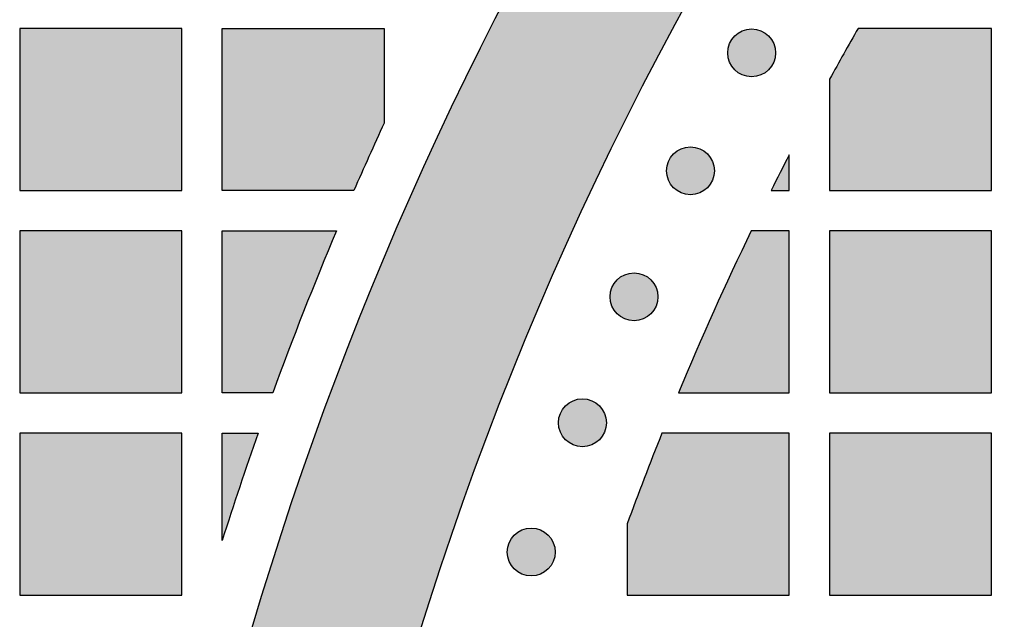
# Model space of a CAD drawing. Header units: millimetres. Extents: x -3873 to -97, y 912 to 4165.
# Tile 430 of 656: x -1923 to -1850, y 2983 to 3028. Entities that reach past the tile are written whole.
import ezdxf

# ---------------------------------------------------------------- set-up
doc = ezdxf.new("R2010")
doc.units = ezdxf.units.MM
doc.layers.add('pattern', color=7, linetype='Continuous', true_color=0x000000)

msp = doc.modelspace()

# ---------------------------------------------------------------- hatches: boundary and pattern name
at = {"layer": 'pattern'}
for points in [[(-1850.065, 3064.476), (-1851.394, 3064.306), (-1852.722, 3064.098), (-1854.047, 3063.853), (-1855.367, 3063.57), (-1856.681, 3063.249), (-1857.986, 3062.89), (-1859.282, 3062.495), (-1860.567, 3062.063), (-1861.839, 3061.595), (-1863.096, 3061.091), (-1864.338, 3060.552), (-1865.563, 3059.979), (-1866.769, 3059.373), (-1867.955, 3058.734), (-1869.12, 3058.063), (-1870.263, 3057.363), (-1872.956, 3053.373), (-1875.583, 3049.325), (-1878.141, 3045.218), (-1880.628, 3041.056), (-1883.043, 3036.84), (-1885.383, 3032.571), (-1887.648, 3028.252), (-1889.835, 3023.885), (-1891.943, 3019.472), (-1893.971, 3015.014), (-1895.918, 3010.515), (-1897.781, 3005.976), (-1899.561, 3001.4), (-1901.255, 2996.789), (-1902.863, 2992.145), (-1904.384, 2987.471), (-1905.817, 2982.77), (-1907.161, 2978.043), (-1908.417, 2973.293), (-1909.582, 2968.523), (-1910.657, 2963.736), (-1911.641, 2958.934), (-1912.535, 2954.119), (-1913.337, 2949.294), (-1914.049, 2944.462), (-1914.669, 2939.625), (-1915.198, 2934.786), (-1915.637, 2929.947), (-1915.985, 2925.11), (-1916.243, 2920.28), (-1916.412, 2915.456), (-1916.492, 2910.644), (-1904.491, 2910.644), (-1904.4, 2915.75), (-1904.203, 2920.871), (-1903.9, 2926.002), (-1903.491, 2931.139), (-1902.974, 2936.281), (-1902.35, 2941.423), (-1901.617, 2946.562), (-1900.777, 2951.695), (-1899.828, 2956.818), (-1898.771, 2961.928), (-1897.605, 2967.022), (-1896.332, 2972.096), (-1894.953, 2977.146), (-1893.466, 2982.17), (-1891.874, 2987.163), (-1890.178, 2992.124), (-1888.377, 2997.047), (-1886.475, 3001.931), (-1884.471, 3006.772), (-1882.368, 3011.566), (-1880.167, 3016.311), (-1877.869, 3021.004), (-1875.478, 3025.642), (-1872.993, 3030.222), (-1870.419, 3034.742), (-1867.757, 3039.198), (-1865.008, 3043.589), (-1862.177, 3047.911), (-1859.264, 3052.163), (-1856.272, 3056.343), (-1853.205, 3060.448)], [(-1923.002, 3015.242), (-1911.002, 3015.242), (-1911.002, 3027.242), (-1923.002, 3027.242)], [(-1896.002, 3020.228), (-1898.242, 3015.242), (-1908.002, 3015.242), (-1908.002, 3027.242), (-1896.002, 3027.242)], [(-1867.527, 3026.686), (-1867.555, 3026.714), (-1867.584, 3026.741), (-1867.614, 3026.768), (-1867.644, 3026.794), (-1867.676, 3026.82), (-1867.708, 3026.845), (-1867.742, 3026.87), (-1867.776, 3026.894), (-1867.811, 3026.917), (-1867.846, 3026.94), (-1867.883, 3026.962), (-1867.92, 3026.983), (-1867.958, 3027.004), (-1867.997, 3027.023), (-1868.036, 3027.042), (-1868.076, 3027.06), (-1868.117, 3027.077), (-1868.159, 3027.093), (-1868.2, 3027.108), (-1868.243, 3027.122), (-1868.286, 3027.135), (-1868.329, 3027.147), (-1868.373, 3027.158), (-1868.418, 3027.168), (-1868.462, 3027.177), (-1868.507, 3027.185), (-1868.552, 3027.191), (-1868.598, 3027.196), (-1868.644, 3027.201), (-1868.689, 3027.204), (-1868.735, 3027.205), (-1868.781, 3027.206), (-1868.827, 3027.205), (-1868.873, 3027.204), (-1868.919, 3027.201), (-1868.964, 3027.196), (-1869.01, 3027.191), (-1869.055, 3027.185), (-1869.1, 3027.177), (-1869.145, 3027.168), (-1869.189, 3027.158), (-1869.233, 3027.147), (-1869.276, 3027.135), (-1869.319, 3027.122), (-1869.362, 3027.108), (-1869.404, 3027.093), (-1869.445, 3027.077), (-1869.486, 3027.06), (-1869.526, 3027.042), (-1869.565, 3027.023), (-1869.604, 3027.004), (-1869.642, 3026.983), (-1869.679, 3026.962), (-1869.716, 3026.94), (-1869.752, 3026.917), (-1869.787, 3026.894), (-1869.821, 3026.87), (-1869.854, 3026.845), (-1869.886, 3026.82), (-1869.918, 3026.794), (-1869.949, 3026.768), (-1869.979, 3026.741), (-1870.008, 3026.714), (-1870.036, 3026.686), (-1870.063, 3026.658), (-1870.09, 3026.629), (-1870.117, 3026.599), (-1870.143, 3026.568), (-1870.169, 3026.537), (-1870.194, 3026.504), (-1870.219, 3026.471), (-1870.243, 3026.437), (-1870.267, 3026.402), (-1870.289, 3026.366), (-1870.311, 3026.33), (-1870.333, 3026.293), (-1870.353, 3026.255), (-1870.373, 3026.216), (-1870.392, 3026.176), (-1870.41, 3026.136), (-1870.427, 3026.096), (-1870.443, 3026.054), (-1870.458, 3026.012), (-1870.472, 3025.97), (-1870.485, 3025.927), (-1870.497, 3025.883), (-1870.508, 3025.84), (-1870.518, 3025.795), (-1870.527, 3025.751), (-1870.534, 3025.706), (-1870.541, 3025.66), (-1870.546, 3025.615), (-1870.55, 3025.569), (-1870.553, 3025.523), (-1870.555, 3025.478), (-1870.555, 3025.432), (-1870.555, 3025.386), (-1870.553, 3025.34), (-1870.55, 3025.294), (-1870.546, 3025.248), (-1870.541, 3025.203), (-1870.534, 3025.158), (-1870.527, 3025.113), (-1870.518, 3025.068), (-1870.508, 3025.024), (-1870.497, 3024.98), (-1870.485, 3024.936), (-1870.472, 3024.893), (-1870.458, 3024.851), (-1870.443, 3024.809), (-1870.427, 3024.768), (-1870.41, 3024.727), (-1870.392, 3024.687), (-1870.373, 3024.647), (-1870.353, 3024.609), (-1870.333, 3024.571), (-1870.311, 3024.533), (-1870.289, 3024.497), (-1870.267, 3024.461), (-1870.243, 3024.426), (-1870.219, 3024.392), (-1870.194, 3024.359), (-1870.169, 3024.326), (-1870.143, 3024.295), (-1870.117, 3024.264), (-1870.09, 3024.234), (-1870.063, 3024.205), (-1870.036, 3024.177), (-1870.008, 3024.15), (-1869.979, 3024.122), (-1869.949, 3024.096), (-1869.918, 3024.069), (-1869.886, 3024.044), (-1869.854, 3024.018), (-1869.821, 3023.994), (-1869.787, 3023.97), (-1869.752, 3023.946), (-1869.716, 3023.924), (-1869.679, 3023.902), (-1869.642, 3023.88), (-1869.604, 3023.86), (-1869.565, 3023.84), (-1869.526, 3023.821), (-1869.486, 3023.803), (-1869.445, 3023.786), (-1869.404, 3023.77), (-1869.362, 3023.755), (-1869.319, 3023.741), (-1869.276, 3023.728), (-1869.233, 3023.716), (-1869.189, 3023.705), (-1869.145, 3023.695), (-1869.1, 3023.686), (-1869.055, 3023.679), (-1869.01, 3023.672), (-1868.964, 3023.667), (-1868.919, 3023.663), (-1868.873, 3023.66), (-1868.827, 3023.658), (-1868.781, 3023.657), (-1868.735, 3023.658), (-1868.689, 3023.66), (-1868.644, 3023.663), (-1868.598, 3023.667), (-1868.552, 3023.672), (-1868.507, 3023.679), (-1868.462, 3023.686), (-1868.418, 3023.695), (-1868.373, 3023.705), (-1868.329, 3023.716), (-1868.286, 3023.728), (-1868.243, 3023.741), (-1868.2, 3023.755), (-1868.159, 3023.77), (-1868.117, 3023.786), (-1868.076, 3023.803), (-1868.036, 3023.821), (-1867.997, 3023.84), (-1867.958, 3023.86), (-1867.92, 3023.88), (-1867.883, 3023.902), (-1867.846, 3023.924), (-1867.811, 3023.946), (-1867.776, 3023.97), (-1867.742, 3023.994), (-1867.708, 3024.018), (-1867.676, 3024.044), (-1867.644, 3024.069), (-1867.614, 3024.096), (-1867.584, 3024.122), (-1867.555, 3024.15), (-1867.527, 3024.177), (-1867.499, 3024.205), (-1867.472, 3024.234), (-1867.445, 3024.264), (-1867.419, 3024.295), (-1867.393, 3024.326), (-1867.368, 3024.359), (-1867.343, 3024.392), (-1867.319, 3024.426), (-1867.296, 3024.461), (-1867.273, 3024.497), (-1867.251, 3024.533), (-1867.23, 3024.571), (-1867.209, 3024.609), (-1867.19, 3024.647), (-1867.171, 3024.687), (-1867.153, 3024.727), (-1867.136, 3024.768), (-1867.12, 3024.809), (-1867.105, 3024.851), (-1867.09, 3024.893), (-1867.077, 3024.936), (-1867.065, 3024.98), (-1867.054, 3025.024), (-1867.045, 3025.068), (-1867.036, 3025.113), (-1867.028, 3025.158), (-1867.022, 3025.203), (-1867.016, 3025.248), (-1867.012, 3025.294), (-1867.009, 3025.34), (-1867.007, 3025.386), (-1867.007, 3025.432), (-1867.007, 3025.478), (-1867.009, 3025.523), (-1867.012, 3025.569), (-1867.016, 3025.615), (-1867.022, 3025.66), (-1867.028, 3025.706), (-1867.036, 3025.751), (-1867.045, 3025.795), (-1867.054, 3025.84), (-1867.065, 3025.883), (-1867.077, 3025.927), (-1867.09, 3025.97), (-1867.105, 3026.012), (-1867.12, 3026.054), (-1867.136, 3026.096), (-1867.153, 3026.136), (-1867.171, 3026.176), (-1867.19, 3026.216), (-1867.209, 3026.255), (-1867.23, 3026.293), (-1867.251, 3026.33), (-1867.273, 3026.366), (-1867.296, 3026.402), (-1867.319, 3026.437), (-1867.343, 3026.471), (-1867.368, 3026.504), (-1867.393, 3026.537), (-1867.419, 3026.568), (-1867.445, 3026.599), (-1867.472, 3026.629), (-1867.499, 3026.658)], [(-1863.002, 3023.493), (-1863.002, 3015.242), (-1851.002, 3015.242), (-1851.002, 3027.242), (-1860.895, 3027.242)], [(-1872.058, 3017.948), (-1872.086, 3017.976), (-1872.115, 3018.003), (-1872.145, 3018.03), (-1872.176, 3018.056), (-1872.208, 3018.082), (-1872.24, 3018.107), (-1872.273, 3018.132), (-1872.308, 3018.156), (-1872.342, 3018.179), (-1872.378, 3018.202), (-1872.415, 3018.224), (-1872.452, 3018.245), (-1872.49, 3018.266), (-1872.529, 3018.285), (-1872.568, 3018.304), (-1872.608, 3018.322), (-1872.649, 3018.339), (-1872.69, 3018.355), (-1872.732, 3018.37), (-1872.775, 3018.384), (-1872.818, 3018.398), (-1872.861, 3018.41), (-1872.905, 3018.421), (-1872.949, 3018.43), (-1872.994, 3018.439), (-1873.039, 3018.447), (-1873.084, 3018.453), (-1873.13, 3018.459), (-1873.175, 3018.463), (-1873.221, 3018.466), (-1873.267, 3018.467), (-1873.313, 3018.468), (-1873.359, 3018.467), (-1873.405, 3018.466), (-1873.451, 3018.463), (-1873.496, 3018.459), (-1873.542, 3018.453), (-1873.587, 3018.447), (-1873.632, 3018.439), (-1873.676, 3018.43), (-1873.721, 3018.421), (-1873.765, 3018.41), (-1873.808, 3018.398), (-1873.851, 3018.384), (-1873.894, 3018.37), (-1873.936, 3018.355), (-1873.977, 3018.339), (-1874.018, 3018.322), (-1874.058, 3018.304), (-1874.097, 3018.285), (-1874.136, 3018.266), (-1874.174, 3018.245), (-1874.211, 3018.224), (-1874.248, 3018.202), (-1874.283, 3018.179), (-1874.318, 3018.156), (-1874.352, 3018.132), (-1874.386, 3018.107), (-1874.418, 3018.082), (-1874.45, 3018.056), (-1874.48, 3018.03), (-1874.51, 3018.003), (-1874.539, 3017.976), (-1874.568, 3017.948), (-1874.595, 3017.92), (-1874.622, 3017.891), (-1874.649, 3017.861), (-1874.675, 3017.831), (-1874.701, 3017.799), (-1874.726, 3017.767), (-1874.751, 3017.733), (-1874.775, 3017.699), (-1874.798, 3017.664), (-1874.821, 3017.628), (-1874.843, 3017.592), (-1874.864, 3017.555), (-1874.885, 3017.517), (-1874.904, 3017.478), (-1874.923, 3017.439), (-1874.941, 3017.398), (-1874.958, 3017.358), (-1874.974, 3017.316), (-1874.99, 3017.274), (-1875.004, 3017.232), (-1875.017, 3017.189), (-1875.029, 3017.146), (-1875.04, 3017.102), (-1875.05, 3017.057), (-1875.058, 3017.013), (-1875.066, 3016.968), (-1875.072, 3016.922), (-1875.078, 3016.877), (-1875.082, 3016.831), (-1875.085, 3016.786), (-1875.087, 3016.74), (-1875.087, 3016.694), (-1875.087, 3016.648), (-1875.085, 3016.602), (-1875.082, 3016.556), (-1875.078, 3016.51), (-1875.072, 3016.465), (-1875.066, 3016.42), (-1875.058, 3016.375), (-1875.05, 3016.33), (-1875.04, 3016.286), (-1875.029, 3016.242), (-1875.017, 3016.199), (-1875.004, 3016.156), (-1874.99, 3016.113), (-1874.974, 3016.071), (-1874.958, 3016.03), (-1874.941, 3015.989), (-1874.923, 3015.949), (-1874.904, 3015.91), (-1874.885, 3015.871), (-1874.864, 3015.833), (-1874.843, 3015.795), (-1874.821, 3015.759), (-1874.798, 3015.723), (-1874.775, 3015.688), (-1874.751, 3015.654), (-1874.726, 3015.621), (-1874.701, 3015.589), (-1874.675, 3015.557), (-1874.649, 3015.526), (-1874.622, 3015.496), (-1874.595, 3015.467), (-1874.568, 3015.439), (-1874.539, 3015.412), (-1874.51, 3015.384), (-1874.48, 3015.358), (-1874.45, 3015.331), (-1874.418, 3015.306), (-1874.386, 3015.28), (-1874.352, 3015.256), (-1874.318, 3015.232), (-1874.283, 3015.208), (-1874.248, 3015.186), (-1874.211, 3015.164), (-1874.174, 3015.142), (-1874.136, 3015.122), (-1874.097, 3015.102), (-1874.058, 3015.083), (-1874.018, 3015.065), (-1873.977, 3015.048), (-1873.936, 3015.032), (-1873.894, 3015.017), (-1873.851, 3015.003), (-1873.808, 3014.99), (-1873.765, 3014.978), (-1873.721, 3014.967), (-1873.676, 3014.957), (-1873.632, 3014.948), (-1873.587, 3014.941), (-1873.542, 3014.934), (-1873.496, 3014.929), (-1873.451, 3014.925), (-1873.405, 3014.922), (-1873.359, 3014.92), (-1873.313, 3014.919), (-1873.267, 3014.92), (-1873.221, 3014.922), (-1873.175, 3014.925), (-1873.13, 3014.929), (-1873.084, 3014.934), (-1873.039, 3014.941), (-1872.994, 3014.948), (-1872.949, 3014.957), (-1872.905, 3014.967), (-1872.861, 3014.978), (-1872.818, 3014.99), (-1872.775, 3015.003), (-1872.732, 3015.017), (-1872.69, 3015.032), (-1872.649, 3015.048), (-1872.608, 3015.065), (-1872.568, 3015.083), (-1872.529, 3015.102), (-1872.49, 3015.122), (-1872.452, 3015.142), (-1872.415, 3015.164), (-1872.378, 3015.186), (-1872.342, 3015.208), (-1872.308, 3015.232), (-1872.273, 3015.256), (-1872.24, 3015.28), (-1872.208, 3015.306), (-1872.176, 3015.331), (-1872.145, 3015.358), (-1872.115, 3015.384), (-1872.086, 3015.412), (-1872.058, 3015.439), (-1872.031, 3015.467), (-1872.004, 3015.496), (-1871.977, 3015.526), (-1871.951, 3015.557), (-1871.925, 3015.589), (-1871.9, 3015.621), (-1871.875, 3015.654), (-1871.851, 3015.688), (-1871.828, 3015.723), (-1871.805, 3015.759), (-1871.783, 3015.795), (-1871.762, 3015.833), (-1871.741, 3015.871), (-1871.721, 3015.91), (-1871.703, 3015.949), (-1871.685, 3015.989), (-1871.668, 3016.03), (-1871.651, 3016.071), (-1871.636, 3016.113), (-1871.622, 3016.156), (-1871.609, 3016.199), (-1871.597, 3016.242), (-1871.586, 3016.286), (-1871.576, 3016.33), (-1871.568, 3016.375), (-1871.56, 3016.42), (-1871.553, 3016.465), (-1871.548, 3016.51), (-1871.544, 3016.556), (-1871.541, 3016.602), (-1871.539, 3016.648), (-1871.539, 3016.694), (-1871.539, 3016.74), (-1871.541, 3016.786), (-1871.544, 3016.831), (-1871.548, 3016.877), (-1871.553, 3016.922), (-1871.56, 3016.968), (-1871.568, 3017.013), (-1871.576, 3017.057), (-1871.586, 3017.102), (-1871.597, 3017.146), (-1871.609, 3017.189), (-1871.622, 3017.232), (-1871.636, 3017.274), (-1871.651, 3017.316), (-1871.668, 3017.358), (-1871.685, 3017.398), (-1871.703, 3017.439), (-1871.721, 3017.478), (-1871.741, 3017.517), (-1871.762, 3017.555), (-1871.783, 3017.592), (-1871.805, 3017.628), (-1871.828, 3017.664), (-1871.851, 3017.699), (-1871.875, 3017.733), (-1871.9, 3017.767), (-1871.925, 3017.799), (-1871.951, 3017.831), (-1871.977, 3017.861), (-1872.004, 3017.891), (-1872.031, 3017.92)], [(-1867.335, 3015.242), (-1866.002, 3015.242), (-1866.002, 3017.864)], [(-1923.002, 3000.242), (-1911.002, 3000.242), (-1911.002, 3012.242), (-1923.002, 3012.242)], [(-1899.531, 3012.242), (-1901.968, 3006.27), (-1904.26, 3000.242), (-1908.002, 3000.242), (-1908.002, 3012.242)], [(-1874.201, 3000.242), (-1866.002, 3000.242), (-1866.002, 3012.242), (-1868.809, 3012.242), (-1871.588, 3006.279)], [(-1863.002, 3000.242), (-1851.002, 3000.242), (-1851.002, 3012.242), (-1863.002, 3012.242)], [(-1876.242, 3008.609), (-1876.27, 3008.637), (-1876.299, 3008.664), (-1876.329, 3008.691), (-1876.36, 3008.717), (-1876.391, 3008.743), (-1876.424, 3008.768), (-1876.457, 3008.792), (-1876.491, 3008.816), (-1876.526, 3008.84), (-1876.562, 3008.863), (-1876.598, 3008.885), (-1876.635, 3008.906), (-1876.673, 3008.926), (-1876.712, 3008.946), (-1876.752, 3008.965), (-1876.792, 3008.983), (-1876.832, 3009), (-1876.874, 3009.016), (-1876.916, 3009.031), (-1876.958, 3009.045), (-1877.001, 3009.058), (-1877.045, 3009.07), (-1877.088, 3009.081), (-1877.133, 3009.091), (-1877.177, 3009.1), (-1877.222, 3009.108), (-1877.268, 3009.114), (-1877.313, 3009.119), (-1877.359, 3009.123), (-1877.405, 3009.126), (-1877.45, 3009.128), (-1877.496, 3009.129), (-1877.542, 3009.128), (-1877.588, 3009.126), (-1877.634, 3009.123), (-1877.68, 3009.119), (-1877.725, 3009.114), (-1877.77, 3009.108), (-1877.815, 3009.1), (-1877.86, 3009.091), (-1877.904, 3009.081), (-1877.948, 3009.07), (-1877.992, 3009.058), (-1878.035, 3009.045), (-1878.077, 3009.031), (-1878.119, 3009.016), (-1878.16, 3009), (-1878.201, 3008.983), (-1878.241, 3008.965), (-1878.281, 3008.946), (-1878.319, 3008.926), (-1878.357, 3008.906), (-1878.395, 3008.885), (-1878.431, 3008.863), (-1878.467, 3008.84), (-1878.502, 3008.816), (-1878.536, 3008.792), (-1878.569, 3008.768), (-1878.602, 3008.743), (-1878.633, 3008.717), (-1878.664, 3008.691), (-1878.694, 3008.664), (-1878.723, 3008.637), (-1878.751, 3008.609), (-1878.779, 3008.581), (-1878.806, 3008.552), (-1878.832, 3008.522), (-1878.859, 3008.491), (-1878.884, 3008.46), (-1878.91, 3008.427), (-1878.934, 3008.394), (-1878.958, 3008.36), (-1878.982, 3008.325), (-1879.004, 3008.289), (-1879.026, 3008.253), (-1879.048, 3008.215), (-1879.068, 3008.177), (-1879.088, 3008.139), (-1879.107, 3008.099), (-1879.125, 3008.059), (-1879.142, 3008.019), (-1879.158, 3007.977), (-1879.173, 3007.935), (-1879.187, 3007.893), (-1879.2, 3007.85), (-1879.212, 3007.806), (-1879.223, 3007.762), (-1879.233, 3007.718), (-1879.242, 3007.673), (-1879.249, 3007.628), (-1879.256, 3007.583), (-1879.261, 3007.538), (-1879.265, 3007.492), (-1879.268, 3007.446), (-1879.27, 3007.4), (-1879.271, 3007.355), (-1879.27, 3007.309), (-1879.268, 3007.263), (-1879.265, 3007.217), (-1879.261, 3007.171), (-1879.256, 3007.126), (-1879.249, 3007.081), (-1879.242, 3007.036), (-1879.233, 3006.991), (-1879.223, 3006.947), (-1879.212, 3006.903), (-1879.2, 3006.859), (-1879.187, 3006.816), (-1879.173, 3006.774), (-1879.158, 3006.732), (-1879.142, 3006.691), (-1879.125, 3006.65), (-1879.107, 3006.61), (-1879.088, 3006.57), (-1879.068, 3006.532), (-1879.048, 3006.494), (-1879.026, 3006.456), (-1879.004, 3006.42), (-1878.982, 3006.384), (-1878.958, 3006.349), (-1878.934, 3006.315), (-1878.91, 3006.282), (-1878.884, 3006.249), (-1878.859, 3006.218), (-1878.832, 3006.187), (-1878.806, 3006.157), (-1878.779, 3006.128), (-1878.751, 3006.1), (-1878.723, 3006.072), (-1878.694, 3006.045), (-1878.664, 3006.019), (-1878.633, 3005.992), (-1878.602, 3005.966), (-1878.569, 3005.941), (-1878.536, 3005.917), (-1878.502, 3005.893), (-1878.467, 3005.869), (-1878.431, 3005.846), (-1878.395, 3005.824), (-1878.357, 3005.803), (-1878.319, 3005.783), (-1878.281, 3005.763), (-1878.241, 3005.744), (-1878.201, 3005.726), (-1878.16, 3005.709), (-1878.119, 3005.693), (-1878.077, 3005.678), (-1878.035, 3005.664), (-1877.992, 3005.651), (-1877.948, 3005.639), (-1877.904, 3005.628), (-1877.86, 3005.618), (-1877.815, 3005.609), (-1877.77, 3005.602), (-1877.725, 3005.595), (-1877.68, 3005.59), (-1877.634, 3005.586), (-1877.588, 3005.583), (-1877.542, 3005.581), (-1877.496, 3005.58), (-1877.45, 3005.581), (-1877.405, 3005.583), (-1877.359, 3005.586), (-1877.313, 3005.59), (-1877.268, 3005.595), (-1877.222, 3005.602), (-1877.177, 3005.609), (-1877.133, 3005.618), (-1877.088, 3005.628), (-1877.045, 3005.639), (-1877.001, 3005.651), (-1876.958, 3005.664), (-1876.916, 3005.678), (-1876.874, 3005.693), (-1876.832, 3005.709), (-1876.792, 3005.726), (-1876.752, 3005.744), (-1876.712, 3005.763), (-1876.673, 3005.783), (-1876.635, 3005.803), (-1876.598, 3005.824), (-1876.562, 3005.846), (-1876.526, 3005.869), (-1876.491, 3005.893), (-1876.457, 3005.917), (-1876.424, 3005.941), (-1876.391, 3005.966), (-1876.36, 3005.992), (-1876.329, 3006.019), (-1876.299, 3006.045), (-1876.27, 3006.072), (-1876.242, 3006.1), (-1876.214, 3006.128), (-1876.187, 3006.157), (-1876.16, 3006.187), (-1876.134, 3006.218), (-1876.108, 3006.249), (-1876.083, 3006.282), (-1876.058, 3006.315), (-1876.034, 3006.349), (-1876.011, 3006.384), (-1875.988, 3006.42), (-1875.966, 3006.456), (-1875.945, 3006.494), (-1875.924, 3006.532), (-1875.905, 3006.57), (-1875.886, 3006.61), (-1875.868, 3006.65), (-1875.851, 3006.691), (-1875.835, 3006.732), (-1875.82, 3006.774), (-1875.806, 3006.816), (-1875.793, 3006.859), (-1875.781, 3006.903), (-1875.77, 3006.947), (-1875.76, 3006.991), (-1875.751, 3007.036), (-1875.743, 3007.081), (-1875.737, 3007.126), (-1875.732, 3007.171), (-1875.727, 3007.217), (-1875.724, 3007.263), (-1875.723, 3007.309), (-1875.722, 3007.355), (-1875.723, 3007.4), (-1875.724, 3007.446), (-1875.727, 3007.492), (-1875.732, 3007.538), (-1875.737, 3007.583), (-1875.743, 3007.628), (-1875.751, 3007.673), (-1875.76, 3007.718), (-1875.77, 3007.762), (-1875.781, 3007.806), (-1875.793, 3007.85), (-1875.806, 3007.893), (-1875.82, 3007.935), (-1875.835, 3007.977), (-1875.851, 3008.019), (-1875.868, 3008.059), (-1875.886, 3008.099), (-1875.905, 3008.139), (-1875.924, 3008.177), (-1875.945, 3008.215), (-1875.966, 3008.253), (-1875.988, 3008.289), (-1876.011, 3008.325), (-1876.034, 3008.36), (-1876.058, 3008.394), (-1876.083, 3008.427), (-1876.108, 3008.46), (-1876.134, 3008.491), (-1876.16, 3008.522), (-1876.187, 3008.552), (-1876.214, 3008.581)], [(-1880.063, 2999.276), (-1880.091, 2999.303), (-1880.12, 2999.331), (-1880.15, 2999.357), (-1880.181, 2999.384), (-1880.212, 2999.409), (-1880.245, 2999.435), (-1880.278, 2999.459), (-1880.312, 2999.483), (-1880.347, 2999.507), (-1880.383, 2999.529), (-1880.419, 2999.551), (-1880.457, 2999.573), (-1880.495, 2999.593), (-1880.533, 2999.613), (-1880.573, 2999.632), (-1880.613, 2999.65), (-1880.654, 2999.667), (-1880.695, 2999.683), (-1880.737, 2999.698), (-1880.779, 2999.712), (-1880.822, 2999.725), (-1880.866, 2999.737), (-1880.91, 2999.748), (-1880.954, 2999.758), (-1880.999, 2999.767), (-1881.044, 2999.774), (-1881.089, 2999.781), (-1881.134, 2999.786), (-1881.18, 2999.79), (-1881.226, 2999.793), (-1881.272, 2999.795), (-1881.318, 2999.796), (-1881.363, 2999.795), (-1881.409, 2999.793), (-1881.455, 2999.79), (-1881.501, 2999.786), (-1881.546, 2999.781), (-1881.591, 2999.774), (-1881.636, 2999.767), (-1881.681, 2999.758), (-1881.725, 2999.748), (-1881.769, 2999.737), (-1881.813, 2999.725), (-1881.856, 2999.712), (-1881.898, 2999.698), (-1881.94, 2999.683), (-1881.981, 2999.667), (-1882.022, 2999.65), (-1882.062, 2999.632), (-1882.102, 2999.613), (-1882.14, 2999.593), (-1882.178, 2999.573), (-1882.216, 2999.551), (-1882.252, 2999.529), (-1882.288, 2999.507), (-1882.323, 2999.483), (-1882.357, 2999.459), (-1882.39, 2999.435), (-1882.423, 2999.409), (-1882.454, 2999.384), (-1882.485, 2999.357), (-1882.515, 2999.331), (-1882.544, 2999.303), (-1882.572, 2999.276), (-1882.6, 2999.248), (-1882.627, 2999.219), (-1882.654, 2999.189), (-1882.68, 2999.158), (-1882.706, 2999.127), (-1882.731, 2999.094), (-1882.755, 2999.061), (-1882.779, 2999.027), (-1882.803, 2998.992), (-1882.826, 2998.956), (-1882.848, 2998.92), (-1882.869, 2998.882), (-1882.889, 2998.844), (-1882.909, 2998.806), (-1882.928, 2998.766), (-1882.946, 2998.726), (-1882.963, 2998.685), (-1882.979, 2998.644), (-1882.994, 2998.602), (-1883.008, 2998.56), (-1883.021, 2998.517), (-1883.033, 2998.473), (-1883.044, 2998.429), (-1883.054, 2998.385), (-1883.063, 2998.34), (-1883.071, 2998.295), (-1883.077, 2998.25), (-1883.082, 2998.205), (-1883.086, 2998.159), (-1883.089, 2998.113), (-1883.091, 2998.067), (-1883.092, 2998.021), (-1883.091, 2997.975), (-1883.089, 2997.93), (-1883.086, 2997.884), (-1883.082, 2997.838), (-1883.077, 2997.793), (-1883.071, 2997.747), (-1883.063, 2997.702), (-1883.054, 2997.658), (-1883.044, 2997.613), (-1883.033, 2997.57), (-1883.021, 2997.526), (-1883.008, 2997.483), (-1882.994, 2997.441), (-1882.979, 2997.399), (-1882.963, 2997.357), (-1882.946, 2997.317), (-1882.928, 2997.277), (-1882.909, 2997.237), (-1882.889, 2997.198), (-1882.869, 2997.16), (-1882.848, 2997.123), (-1882.826, 2997.087), (-1882.803, 2997.051), (-1882.779, 2997.016), (-1882.755, 2996.982), (-1882.731, 2996.949), (-1882.706, 2996.916), (-1882.68, 2996.885), (-1882.654, 2996.854), (-1882.627, 2996.824), (-1882.6, 2996.795), (-1882.572, 2996.767), (-1882.544, 2996.739), (-1882.515, 2996.712), (-1882.485, 2996.685), (-1882.454, 2996.659), (-1882.423, 2996.633), (-1882.39, 2996.608), (-1882.357, 2996.583), (-1882.323, 2996.559), (-1882.288, 2996.536), (-1882.252, 2996.513), (-1882.216, 2996.491), (-1882.178, 2996.47), (-1882.14, 2996.449), (-1882.102, 2996.43), (-1882.062, 2996.411), (-1882.022, 2996.393), (-1881.981, 2996.376), (-1881.94, 2996.36), (-1881.898, 2996.345), (-1881.856, 2996.331), (-1881.813, 2996.318), (-1881.769, 2996.305), (-1881.725, 2996.295), (-1881.681, 2996.285), (-1881.636, 2996.276), (-1881.591, 2996.268), (-1881.546, 2996.262), (-1881.501, 2996.257), (-1881.455, 2996.252), (-1881.409, 2996.249), (-1881.363, 2996.248), (-1881.318, 2996.247), (-1881.272, 2996.248), (-1881.226, 2996.249), (-1881.18, 2996.252), (-1881.134, 2996.257), (-1881.089, 2996.262), (-1881.044, 2996.268), (-1880.999, 2996.276), (-1880.954, 2996.285), (-1880.91, 2996.295), (-1880.866, 2996.305), (-1880.822, 2996.318), (-1880.779, 2996.331), (-1880.737, 2996.345), (-1880.695, 2996.36), (-1880.654, 2996.376), (-1880.613, 2996.393), (-1880.573, 2996.411), (-1880.533, 2996.43), (-1880.495, 2996.449), (-1880.457, 2996.47), (-1880.419, 2996.491), (-1880.383, 2996.513), (-1880.347, 2996.536), (-1880.312, 2996.559), (-1880.278, 2996.583), (-1880.245, 2996.608), (-1880.212, 2996.633), (-1880.181, 2996.659), (-1880.15, 2996.685), (-1880.12, 2996.712), (-1880.091, 2996.739), (-1880.063, 2996.767), (-1880.035, 2996.795), (-1880.008, 2996.824), (-1879.981, 2996.854), (-1879.955, 2996.885), (-1879.929, 2996.916), (-1879.904, 2996.949), (-1879.88, 2996.982), (-1879.856, 2997.016), (-1879.832, 2997.051), (-1879.809, 2997.087), (-1879.787, 2997.123), (-1879.766, 2997.16), (-1879.746, 2997.198), (-1879.726, 2997.237), (-1879.707, 2997.277), (-1879.689, 2997.317), (-1879.672, 2997.357), (-1879.656, 2997.399), (-1879.641, 2997.441), (-1879.627, 2997.483), (-1879.614, 2997.526), (-1879.602, 2997.57), (-1879.591, 2997.613), (-1879.581, 2997.658), (-1879.572, 2997.702), (-1879.564, 2997.747), (-1879.558, 2997.793), (-1879.553, 2997.838), (-1879.549, 2997.884), (-1879.546, 2997.93), (-1879.544, 2997.975), (-1879.543, 2998.021), (-1879.544, 2998.067), (-1879.546, 2998.113), (-1879.549, 2998.159), (-1879.553, 2998.205), (-1879.558, 2998.25), (-1879.564, 2998.295), (-1879.572, 2998.34), (-1879.581, 2998.385), (-1879.591, 2998.429), (-1879.602, 2998.473), (-1879.614, 2998.517), (-1879.627, 2998.56), (-1879.641, 2998.602), (-1879.656, 2998.644), (-1879.672, 2998.685), (-1879.689, 2998.726), (-1879.707, 2998.766), (-1879.726, 2998.806), (-1879.746, 2998.844), (-1879.766, 2998.882), (-1879.787, 2998.92), (-1879.809, 2998.956), (-1879.832, 2998.992), (-1879.856, 2999.027), (-1879.88, 2999.061), (-1879.904, 2999.094), (-1879.929, 2999.127), (-1879.955, 2999.158), (-1879.981, 2999.189), (-1880.008, 2999.219), (-1880.035, 2999.248)], [(-1923.002, 2985.242), (-1911.002, 2985.242), (-1911.002, 2997.242), (-1923.002, 2997.242)], [(-1908.002, 2989.296), (-1908.002, 2997.242), (-1905.338, 2997.242)], [(-1878.002, 2990.518), (-1878.002, 2985.242), (-1866.002, 2985.242), (-1866.002, 2997.242), (-1875.426, 2997.242)], [(-1863.002, 2997.242), (-1863.002, 2985.242), (-1851.002, 2985.242), (-1851.002, 2997.242)], [(-1883.855, 2989.695), (-1883.883, 2989.723), (-1883.912, 2989.75), (-1883.942, 2989.777), (-1883.972, 2989.803), (-1884.004, 2989.829), (-1884.036, 2989.854), (-1884.07, 2989.878), (-1884.104, 2989.902), (-1884.139, 2989.926), (-1884.174, 2989.949), (-1884.211, 2989.971), (-1884.248, 2989.992), (-1884.286, 2990.012), (-1884.325, 2990.032), (-1884.364, 2990.051), (-1884.405, 2990.069), (-1884.445, 2990.086), (-1884.487, 2990.102), (-1884.529, 2990.117), (-1884.571, 2990.131), (-1884.614, 2990.144), (-1884.657, 2990.156), (-1884.701, 2990.167), (-1884.746, 2990.177), (-1884.79, 2990.186), (-1884.835, 2990.194), (-1884.881, 2990.2), (-1884.926, 2990.205), (-1884.972, 2990.209), (-1885.017, 2990.212), (-1885.063, 2990.214), (-1885.109, 2990.215), (-1885.155, 2990.214), (-1885.201, 2990.212), (-1885.247, 2990.209), (-1885.292, 2990.205), (-1885.338, 2990.2), (-1885.383, 2990.194), (-1885.428, 2990.186), (-1885.473, 2990.177), (-1885.517, 2990.167), (-1885.561, 2990.156), (-1885.604, 2990.144), (-1885.647, 2990.131), (-1885.69, 2990.117), (-1885.732, 2990.102), (-1885.773, 2990.086), (-1885.814, 2990.069), (-1885.854, 2990.051), (-1885.893, 2990.032), (-1885.932, 2990.012), (-1885.97, 2989.992), (-1886.007, 2989.971), (-1886.044, 2989.949), (-1886.08, 2989.926), (-1886.115, 2989.902), (-1886.149, 2989.878), (-1886.182, 2989.854), (-1886.214, 2989.829), (-1886.246, 2989.803), (-1886.277, 2989.777), (-1886.307, 2989.75), (-1886.336, 2989.723), (-1886.364, 2989.695), (-1886.391, 2989.667), (-1886.419, 2989.638), (-1886.445, 2989.608), (-1886.472, 2989.577), (-1886.497, 2989.546), (-1886.522, 2989.513), (-1886.547, 2989.48), (-1886.571, 2989.446), (-1886.595, 2989.411), (-1886.617, 2989.375), (-1886.639, 2989.339), (-1886.661, 2989.301), (-1886.681, 2989.263), (-1886.701, 2989.225), (-1886.72, 2989.185), (-1886.738, 2989.145), (-1886.755, 2989.104), (-1886.771, 2989.063), (-1886.786, 2989.021), (-1886.8, 2988.979), (-1886.813, 2988.936), (-1886.825, 2988.892), (-1886.836, 2988.848), (-1886.846, 2988.804), (-1886.855, 2988.759), (-1886.862, 2988.714), (-1886.869, 2988.669), (-1886.874, 2988.624), (-1886.878, 2988.578), (-1886.881, 2988.532), (-1886.883, 2988.486), (-1886.884, 2988.44), (-1886.883, 2988.395), (-1886.881, 2988.349), (-1886.878, 2988.303), (-1886.874, 2988.257), (-1886.869, 2988.212), (-1886.862, 2988.167), (-1886.855, 2988.122), (-1886.846, 2988.077), (-1886.836, 2988.033), (-1886.825, 2987.989), (-1886.813, 2987.945), (-1886.8, 2987.902), (-1886.786, 2987.86), (-1886.771, 2987.818), (-1886.755, 2987.777), (-1886.738, 2987.736), (-1886.72, 2987.696), (-1886.701, 2987.656), (-1886.681, 2987.618), (-1886.661, 2987.58), (-1886.639, 2987.542), (-1886.617, 2987.506), (-1886.595, 2987.47), (-1886.571, 2987.435), (-1886.547, 2987.401), (-1886.522, 2987.368), (-1886.497, 2987.335), (-1886.472, 2987.304), (-1886.445, 2987.273), (-1886.419, 2987.243), (-1886.391, 2987.214), (-1886.364, 2987.186), (-1886.336, 2987.158), (-1886.307, 2987.131), (-1886.277, 2987.104), (-1886.246, 2987.078), (-1886.214, 2987.052), (-1886.182, 2987.027), (-1886.149, 2987.003), (-1886.115, 2986.979), (-1886.08, 2986.955), (-1886.044, 2986.932), (-1886.007, 2986.91), (-1885.97, 2986.889), (-1885.932, 2986.869), (-1885.893, 2986.849), (-1885.854, 2986.83), (-1885.814, 2986.812), (-1885.773, 2986.795), (-1885.732, 2986.779), (-1885.69, 2986.764), (-1885.647, 2986.75), (-1885.604, 2986.737), (-1885.561, 2986.725), (-1885.517, 2986.714), (-1885.473, 2986.704), (-1885.428, 2986.695), (-1885.383, 2986.687), (-1885.338, 2986.681), (-1885.292, 2986.676), (-1885.247, 2986.672), (-1885.201, 2986.669), (-1885.155, 2986.667), (-1885.109, 2986.666), (-1885.063, 2986.667), (-1885.017, 2986.669), (-1884.972, 2986.672), (-1884.926, 2986.676), (-1884.881, 2986.681), (-1884.835, 2986.687), (-1884.79, 2986.695), (-1884.746, 2986.704), (-1884.701, 2986.714), (-1884.657, 2986.725), (-1884.614, 2986.737), (-1884.571, 2986.75), (-1884.529, 2986.764), (-1884.487, 2986.779), (-1884.445, 2986.795), (-1884.405, 2986.812), (-1884.364, 2986.83), (-1884.325, 2986.849), (-1884.286, 2986.869), (-1884.248, 2986.889), (-1884.211, 2986.91), (-1884.174, 2986.932), (-1884.139, 2986.955), (-1884.104, 2986.979), (-1884.07, 2987.003), (-1884.036, 2987.027), (-1884.004, 2987.052), (-1883.972, 2987.078), (-1883.942, 2987.104), (-1883.912, 2987.131), (-1883.883, 2987.158), (-1883.855, 2987.186), (-1883.827, 2987.214), (-1883.8, 2987.243), (-1883.773, 2987.273), (-1883.747, 2987.304), (-1883.721, 2987.335), (-1883.696, 2987.368), (-1883.671, 2987.401), (-1883.647, 2987.435), (-1883.624, 2987.47), (-1883.601, 2987.506), (-1883.579, 2987.542), (-1883.558, 2987.58), (-1883.537, 2987.618), (-1883.518, 2987.656), (-1883.499, 2987.696), (-1883.481, 2987.736), (-1883.464, 2987.777), (-1883.448, 2987.818), (-1883.433, 2987.86), (-1883.419, 2987.902), (-1883.405, 2987.945), (-1883.393, 2987.989), (-1883.382, 2988.033), (-1883.373, 2988.077), (-1883.364, 2988.122), (-1883.356, 2988.167), (-1883.35, 2988.212), (-1883.344, 2988.257), (-1883.34, 2988.303), (-1883.337, 2988.349), (-1883.336, 2988.395), (-1883.335, 2988.44), (-1883.336, 2988.486), (-1883.337, 2988.532), (-1883.34, 2988.578), (-1883.344, 2988.624), (-1883.35, 2988.669), (-1883.356, 2988.714), (-1883.364, 2988.759), (-1883.373, 2988.804), (-1883.382, 2988.848), (-1883.393, 2988.892), (-1883.405, 2988.936), (-1883.419, 2988.979), (-1883.433, 2989.021), (-1883.448, 2989.063), (-1883.464, 2989.104), (-1883.481, 2989.145), (-1883.499, 2989.185), (-1883.518, 2989.225), (-1883.537, 2989.263), (-1883.558, 2989.301), (-1883.579, 2989.339), (-1883.601, 2989.375), (-1883.624, 2989.411), (-1883.647, 2989.446), (-1883.671, 2989.48), (-1883.696, 2989.513), (-1883.721, 2989.546), (-1883.747, 2989.577), (-1883.773, 2989.608), (-1883.8, 2989.638), (-1883.827, 2989.667)]]:
    msp.add_hatch(color=256, dxfattribs=at).paths.add_polyline_path(points, flags=0)

# ---------------------------------------------------------------- linework, layer by layer
for points in [[(-1923.002, 3015.242), (-1911.002, 3015.242), (-1911.002, 3027.242), (-1923.002, 3027.242)], [(-1923.002, 3000.242), (-1911.002, 3000.242), (-1911.002, 3012.242), (-1923.002, 3012.242)], [(-1863.002, 3000.242), (-1851.002, 3000.242), (-1851.002, 3012.242), (-1863.002, 3012.242)], [(-1923.002, 2985.242), (-1911.002, 2985.242), (-1911.002, 2997.242), (-1923.002, 2997.242)], [(-1863.002, 2997.242), (-1863.002, 2985.242), (-1851.002, 2985.242), (-1851.002, 2997.242)]]:
    msp.add_lwpolyline(points, close=True, dxfattribs=at)
for points in [[(-1898.242, 3015.242), (-1908.002, 3015.242), (-1908.002, 3027.242), (-1896.002, 3027.242), (-1896.002, 3020.228)], [(-1863.002, 3023.493), (-1863.002, 3015.242), (-1851.002, 3015.242), (-1851.002, 3027.242), (-1860.895, 3027.242)], [(-1867.335, 3015.242), (-1866.002, 3015.242), (-1866.002, 3017.864)], [(-1904.26, 3000.242), (-1908.002, 3000.242), (-1908.002, 3012.242), (-1899.531, 3012.242)], [(-1874.201, 3000.242), (-1866.002, 3000.242), (-1866.002, 3012.242), (-1868.809, 3012.242)], [(-1908.002, 2989.296), (-1908.002, 2997.242), (-1905.338, 2997.242)], [(-1878.002, 2990.518), (-1878.002, 2985.242), (-1866.002, 2985.242), (-1866.002, 2997.242), (-1875.426, 2997.242)]]:
    msp.add_lwpolyline(points, dxfattribs=at)
for centre in [(-1868.781, 3025.432), (-1873.313, 3016.694), (-1877.496, 3007.355), (-1881.318, 2998.021), (-1885.109, 2988.44)]:
    msp.add_circle(centre, 1.774, dxfattribs=at)
at = {"layer": 'pattern', "extrusion": (0, 0, -1)}
msp.add_arc((1654.409, 2908.708), 250.09, 0.44348, 38.5245, dxfattribs=at)
at = {"layer": 'pattern'}
for radius, start, end in [(262.09, 145.44541, 179.57682), (238.09, 150.14184, 151.17671), (266.09, 155.22175, 156.39876), (238.09, 152.71173, 153.41959), (266.09, 157.10189, 159.87939), (238.09, 154.22412, 157.39024), (266.09, 160.56592, 162.37038), (238.09, 158.17017, 159.90301)]:
    msp.add_arc((-1654.409, 2908.708), radius, start, end, dxfattribs=at)

doc.saveas('drawing.dxf')
